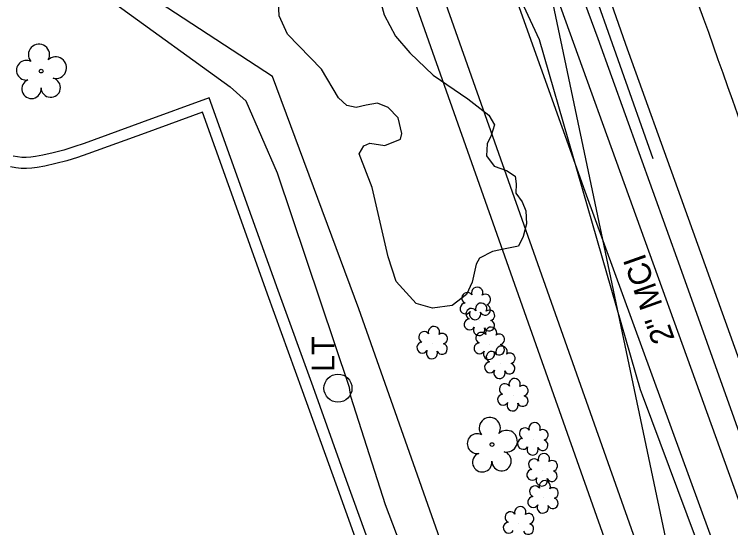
# Model space of a CAD drawing. Extents: x 1614611 to 1617571, y 898867 to 905462.
# Drawn here: x 1616108.4 to 1616234, y 903837.4 to 903927.4 of the extents above; entities that cross this region are included whole.
import ezdxf

# ---------------------------------------------------------------- set-up
doc = ezdxf.new("R2010")
doc.units = 0
for name, color, linetype in [('Exist Boundary Watershed Impervious C 09', 7, 'Continuous'), ('Exist Boundary Watershed Residential C 05', 7, 'Continuous'), ('Exist Other Culture Fence Line', 7, 'Continuous'), ('Exist Utilities Gas UG Line SUE LOS B', 7, 'Continuous'), ('Exist Utilities Other Pole CELL', 7, 'Continuous'), ('Exist Utilities Other Pole Text', 7, 'Continuous'), ('Exist Utilities Telephone UG Cable SUE LOS B', 7, 'Continuous'), ('Exist Utilities Telephone UG FO SUE LOS B', 7, 'Continuous'), ('Exist Utilities Telephone UG FO SUE LOS C', 7, 'Continuous'), ('Exist Utilities Telephone UG FO SUE LOS C Text', 7, 'Continuous'), ('Exist Vegetation Hedge Row', 7, 'Continuous'), ('Exist Vegetation Shrub CELL', 7, 'Continuous'), ('Exist Vegetation Tree CELL', 7, 'Continuous'), ('Prop Drainage Structure Catch Basin Grate 840 03E Label', 7, 'Continuous'), ('Prop Earthen Structure Cut Ditch Special Back of Curb Detail CELL', 7, 'Continuous'), ('Prop Earthen Structure Head Ditch Label', 7, 'Continuous'), ('Raster_Level_2', 7, 'Continuous'), ('Scratch_Level_1', 7, 'Continuous'), ('Scratch_Level_9', 7, 'Continuous')]:
    doc.layers.add(name, color=color, linetype=linetype)

msp = doc.modelspace()

# ---------------------------------------------------------------- linework, layer by layer
at = {"layer": 'Exist Boundary Watershed Impervious C 09'}
msp.add_lwpolyline([(1616220.38, 903902.1), (1616208.82, 903934.88), (1616198.96, 903962.91), (1616191.16, 903985.11), (1616188.04, 903993.96), (1616187.51, 903995.51), (1616186.9, 903997.04), (1616186.23, 903998.53), (1616185.48, 903999.99), (1616184.66, 904001.41), (1616184.11, 904002.3), (1616183.05, 904004.02), (1616181.92, 904005.69), (1616180.72, 904007.32), (1616179.46, 904008.9), (1616178.14, 904010.43), (1616178.13, 904010.44)], dxfattribs=at)
at = {"layer": 'Exist Boundary Watershed Residential C 05'}
msp.add_lwpolyline([(1616172.04, 903830.68), (1616166.62, 903845.72), (1616160.76, 903862.09), (1616154.64, 903879.03), (1616150.03, 903891.85), (1616142.51, 903912.79), (1616130.65, 903908.42), (1616120.62, 903904.79), (1616118.82, 903904.16), (1616117.02, 903903.62), (1616115.19, 903903.14), (1616113.35, 903902.74), (1616112.06, 903902.5), (1616111.24, 903902.38), (1616110.46, 903902.33), (1616109.68, 903902.34), (1616108.91, 903902.42), (1616108.15, 903902.57)], dxfattribs=at)
at = {"layer": 'Exist Other Culture Fence Line'}
msp.add_lwpolyline([(1616211.35, 903767.58), (1616195.22, 903813.36), (1616186.56, 903825.42), (1616168.75, 903875.81), (1616153.63, 903916.5), (1616129.58, 903932.3), (1616098.05, 903952.43), (1616082.04, 903962.19), (1616045.01, 903949.52), (1616000.86, 903933.41), (1615934.86, 903910.4), (1615905.89, 903899.71)], dxfattribs=at)
at = {"layer": 'Exist Utilities Gas UG Line SUE LOS B'}
msp.add_lwpolyline([(1616574.94, 902856.71), (1616560.06, 902902.39), (1616552.18, 902925.27), (1616536.08, 902973.65), (1616521.52, 903015.88), (1616492.41, 903100.65), (1616481.17, 903130.4), (1616470.48, 903162.66), (1616450.18, 903220.6), (1616431.22, 903276.51), (1616418.49, 903313.39), (1616364.61, 903464.71), (1616350.51, 903509.73), (1616310.55, 903618.21), (1616275.13, 903713.81), (1616252.85, 903771.73), (1616229.48, 903831.39), (1616218.51, 903860.65), (1616218.15, 903861.58), (1616200.49, 903922.94), (1616158.51, 904013.15), (1616156.79, 904018.63), (1616125.02, 904117.19), (1616112.76, 904150.51)], dxfattribs=at)
at = {"layer": 'Exist Utilities Other Pole CELL'}
msp.add_circle((1616165.12, 903861.88), 2.46, dxfattribs=at)
at = {"layer": 'Exist Utilities Telephone UG Cable SUE LOS B'}
msp.add_lwpolyline([(1616264.73, 903785.56), (1616225.23, 903895.34), (1616215.6, 903922.1), (1616202.44, 903959.77), (1616193.59, 903987.06), (1616171.78, 904048.65), (1616147.44, 904117.95), (1616126.43, 904148.49), (1616103.05, 904238.24), (1616092.8, 904266.31), (1616073.76, 904321.1), (1616067.14, 904333.96), (1616066.19, 904334.49), (1616064.27, 904334.96), (1616057.18, 904332.89), (1616048.96, 904331.57)], dxfattribs=at)
at = {"layer": 'Exist Utilities Telephone UG FO SUE LOS B'}
msp.add_lwpolyline([(1616231.95, 903831.99), (1616208.49, 903896.38), (1616196.66, 903929.39), (1616185.98, 903956.69), (1616178.38, 903970.82), (1616170.63, 903982.39), (1616159.03, 903993.51), (1616152.27, 904000.63), (1616146.16, 904003.93), (1616135.11, 904008.46), (1616113.93, 904008.67), (1616072.1, 904003.93), (1616027.82, 904003.5), (1615985.23, 904002.2), (1615950.55, 904003.04), (1615906.43, 904005.88), (1615898.01, 904002.34)], dxfattribs=at)
at = {"layer": 'Exist Utilities Telephone UG FO SUE LOS C'}
msp.add_lwpolyline([(1616279.08, 903721.31), (1616179.5, 903997.15), (1616170.18, 904002.27)], dxfattribs=at)
at = {"layer": 'Exist Vegetation Hedge Row'}
for points in [[(1616172.23, 903931.02), (1616173.21, 903927.3), (1616175.22, 903923.56), (1616177.74, 903920.65), (1616181.81, 903916.73), (1616187.91, 903912.61), (1616191.57, 903909.72), (1616192.58, 903908.06), (1616191.97, 903906.19), (1616191.26, 903904.72), (1616191.19, 903902.61), (1616192.51, 903900.8), (1616194.66, 903900.03), (1616196.17, 903899.02), (1616196.34, 903897.7), (1616196.32, 903896.05), (1616197.4, 903894.56), (1616198.07, 903892.95), (1616198.2, 903890.7), (1616197.62, 903888.47), (1616196.77, 903886.75), (1616194.75, 903886.38), (1616192.22, 903885.82), (1616189.91, 903884.65), (1616189.34, 903883.59), (1616188.66, 903880.49), (1616187.64, 903878.32), (1616185.16, 903876.37), (1616181.69, 903875.89), (1616178.86, 903876.75), (1616175.33, 903880.56), (1616173.94, 903884.89), (1616171.12, 903897.04), (1616168.83, 903902.93), (1616169.64, 903904.34), (1616170.71, 903904.83), (1616173.36, 903904.42), (1616176.09, 903905.55), (1616176.32, 903906.53), (1616175.65, 903909.29), (1616173.91, 903911.08), (1616172.08, 903911.81), (1616170.06, 903911.5), (1616168.29, 903911.1), (1616166.7, 903911.44), (1616165.23, 903912.75)], [(1616165.23, 903912.75), (1616162.21, 903917.77), (1616156.28, 903923.95), (1616154.82, 903927.14), (1616154.62, 903930.77)]]:
    msp.add_lwpolyline(points, dxfattribs=at)
at = {"layer": 'Exist Vegetation Shrub CELL'}
for p, q in [((1616189.3, 903876.55), (1616189.3, 903876.55)), ((1616190.01, 903873.77), (1616190.01, 903873.77)), ((1616181.72, 903869.69), (1616181.72, 903869.69)), ((1616191.74, 903869.57), (1616191.74, 903869.57)), ((1616193.58, 903866.24), (1616193.58, 903866.24)), ((1616195.87, 903860.56), (1616195.87, 903860.56)), ((1616199.37, 903852.83), (1616199.37, 903852.83)), ((1616201, 903847.4), (1616201, 903847.4)), ((1616201.17, 903842.64), (1616201.17, 903842.64)), ((1616196.86, 903838.12), (1616196.86, 903838.12))]:
    msp.add_line(p, q, dxfattribs=at)
for centre, radius, start, end in [((1616189.53, 903878.59), 0.99, 334.8391, 200.4717), ((1616187.81, 903877.68), 0.968, 35.8908, 245.4216), ((1616190.97, 903877.42), 0.929, 284.4567, 126.0861), ((1616187.5, 903875.84), 0.955, 95.1099, 327.9534), ((1616188.53, 903874.89), 0.968, 35.8908, 245.4216), ((1616190.24, 903875.81), 0.99, 334.8391, 200.4717), ((1616190.93, 903875.62), 0.937, 204.9913, 73.4601), ((1616189.17, 903874.86), 0.984, 151.2797, 21.387), ((1616191.68, 903874.64), 0.929, 284.4567, 126.0861), ((1616188.21, 903873.06), 0.955, 95.1099, 327.9534), ((1616191.65, 903872.84), 0.937, 204.9913, 73.4601), ((1616181.95, 903871.73), 0.99, 334.8391, 200.4717), ((1616189.88, 903872.08), 0.984, 151.2797, 21.387), ((1616191.97, 903871.61), 0.99, 334.8391, 200.4717), ((1616180.24, 903870.82), 0.968, 35.8908, 245.4216), ((1616183.4, 903870.56), 0.929, 284.4567, 126.0861), ((1616190.26, 903870.7), 0.968, 35.8908, 245.4216), ((1616193.41, 903870.44), 0.929, 284.4567, 126.0861), ((1616179.92, 903868.99), 0.955, 95.1099, 327.9534), ((1616183.36, 903868.76), 0.937, 204.9913, 73.4601), ((1616189.94, 903868.87), 0.955, 95.1099, 327.9534), ((1616193.38, 903868.64), 0.937, 204.9913, 73.4601), ((1616181.6, 903868.01), 0.984, 151.2797, 21.387), ((1616191.61, 903867.89), 0.984, 151.2797, 21.387), ((1616192.1, 903867.36), 0.968, 35.8908, 245.4216), ((1616193.81, 903868.28), 0.99, 334.8391, 200.4717), ((1616195.25, 903867.11), 0.929, 284.4567, 126.0861), ((1616191.78, 903865.53), 0.955, 95.1099, 327.9534), ((1616195.22, 903865.31), 0.937, 204.9913, 73.4601), ((1616193.45, 903864.55), 0.984, 151.2797, 21.387), ((1616196.1, 903862.6), 0.99, 334.8391, 200.4717), ((1616194.39, 903861.69), 0.968, 35.8908, 245.4216), ((1616197.54, 903861.43), 0.929, 284.4567, 126.0861), ((1616194.07, 903859.86), 0.955, 95.1099, 327.9534), ((1616197.51, 903859.63), 0.937, 204.9913, 73.4601), ((1616195.74, 903858.88), 0.984, 151.2797, 21.387), ((1616199.6, 903854.87), 0.99, 334.8391, 200.4717), ((1616197.89, 903853.95), 0.968, 35.8908, 245.4216), ((1616201.04, 903853.69), 0.929, 284.4567, 126.0861), ((1616197.57, 903852.12), 0.955, 95.1099, 327.9534), ((1616201.01, 903851.9), 0.937, 204.9913, 73.4601), ((1616199.24, 903851.14), 0.984, 151.2797, 21.387), ((1616199.51, 903848.53), 0.968, 35.8908, 245.4216), ((1616201.23, 903849.44), 0.99, 334.8391, 200.4717), ((1616202.67, 903848.27), 0.929, 284.4567, 126.0861), ((1616199.2, 903846.69), 0.955, 95.1099, 327.9534), ((1616202.63, 903846.47), 0.937, 204.9913, 73.4601), ((1616200.87, 903845.71), 0.984, 151.2797, 21.387), ((1616201.39, 903844.68), 0.99, 334.8391, 200.4717), ((1616199.68, 903843.77), 0.968, 35.8908, 245.4216), ((1616202.84, 903843.51), 0.929, 284.4567, 126.0861), ((1616199.37, 903841.93), 0.955, 95.1099, 327.9534), ((1616202.8, 903841.71), 0.937, 204.9913, 73.4601), ((1616197.09, 903840.16), 0.99, 334.8391, 200.4717), ((1616201.04, 903840.96), 0.984, 151.2797, 21.387), ((1616195.38, 903839.25), 0.968, 35.8908, 245.4216), ((1616198.53, 903838.99), 0.929, 284.4567, 126.0861), ((1616195.06, 903837.42), 0.955, 95.1099, 327.9534), ((1616198.5, 903837.19), 0.937, 204.9913, 73.4601)]:
    msp.add_arc(centre, radius, start, end, dxfattribs=at)
at = {"layer": 'Exist Vegetation Tree CELL'}
for p, q in [((1616113.07, 903917.46), (1616113.07, 903917.46)), ((1616192.13, 903852), (1616192.13, 903852))]:
    msp.add_line(p, q, dxfattribs=at)
for centre in [(1616113.07, 903917.46), (1616192.13, 903852)]:
    msp.add_circle(centre, 0.326, dxfattribs=at)
for centre, radius, start, end in [((1616112.69, 903920.33), 1.86, 330.1651, 219.7134), ((1616115.62, 903918.05), 1.9, 257.1011, 134.1999), ((1616110.47, 903917.61), 1.73, 62.6636, 279.3457), ((1616111.37, 903914.34), 1.69, 111.5671, 6.231), ((1616114.75, 903914.56), 1.7, 181.2822, 74.56), ((1616191.74, 903854.88), 1.86, 330.1651, 219.7134), ((1616194.68, 903852.59), 1.9, 257.1011, 134.1999), ((1616189.52, 903852.16), 1.73, 62.6636, 279.3457), ((1616193.8, 903849.1), 1.7, 181.2822, 74.56), ((1616190.42, 903848.88), 1.69, 111.5671, 6.231)]:
    msp.add_arc(centre, radius, start, end, dxfattribs=at)
at = {"layer": 'Prop Drainage Structure Catch Basin Grate 840 03E Label'}
for points in [[(1615923.93, 903899.6), (1615932.83, 903902.93), (1615946.29, 903906.03), (1615958.51, 903911.73), (1616004.36, 903928.24), (1616037.61, 903939.19), (1616040.41, 903939.94), (1616059.29, 903947.07), (1616082.31, 903953.27), (1616090.33, 903952.53), (1616098.78, 903948.15), (1616126.18, 903929.2), (1616146.2, 903914.72), (1616149.01, 903912.2)], [(1616216.11, 903754.65), (1616209.18, 903753.77), (1616207.59, 903756.18), (1616201.31, 903766.89), (1616189.22, 903799.82), (1616173.47, 903841.46), (1616167.39, 903860.41), (1616167.16, 903861.99), (1616154.51, 903899.58), (1616149.01, 903912.2)]]:
    msp.add_lwpolyline(points, dxfattribs=at)
at = {"layer": 'Prop Earthen Structure Cut Ditch Special Back of Curb Detail CELL'}
msp.add_lwpolyline([(1616323.1, 903521.01), (1616157.44, 903989.53)], dxfattribs=at)
at = {"layer": 'Prop Earthen Structure Head Ditch Label'}
msp.add_line((1615887.44, 905426.15), (1616864.55, 900788.06), dxfattribs=at)
msp.add_lwpolyline([(1616327.81, 903522.67), (1616162.16, 903991.19)], dxfattribs=at)
msp.add_arc((1612992.37, 902768.76), 3467.75, 19.23333, 21.86667, dxfattribs=at)
at = {"layer": 'Raster_Level_2'}
msp.add_arc((1612992.36, 902768.79), 3437.75, 19.17682, 21.86667, dxfattribs=at)
at = {"layer": 'Scratch_Level_1'}
msp.add_lwpolyline([(1616170.2, 903830.02), (1616164.78, 903845.06), (1616158.91, 903861.43), (1616152.79, 903878.37), (1616148.19, 903891.18), (1616141.34, 903910.27), (1616131.32, 903906.58), (1616121.28, 903902.95), (1616119.43, 903902.3), (1616117.55, 903901.73), (1616115.65, 903901.24), (1616113.73, 903900.82), (1616112.38, 903900.57), (1616111.45, 903900.43), (1616110.51, 903900.37), (1616109.56, 903900.39), (1616108.63, 903900.49), (1616107.7, 903900.66)], dxfattribs=at)
at = {"layer": 'Scratch_Level_9'}
msp.add_lwpolyline([(1616182.37, 904002.15), (1616180.78, 904001.18), (1616182.71, 903996.46), (1616196.01, 903962.82), (1616210.69, 903923.18), (1616225.09, 903883.2), (1616239.3, 903843.39), (1616253.05, 903803.36), (1616266.79, 903762.41), (1616281.33, 903720.95)], dxfattribs=at)

# ---------------------------------------------------------------- texts
at = {"layer": 'Exist Utilities Other Pole Text'}
msp.add_text('LT', height=4, rotation=90, dxfattribs=at).set_placement((1616164.51, 903864.72))
at = {"layer": 'Exist Utilities Telephone UG FO SUE LOS C Text'}
msp.add_text('2" MCI', height=4, rotation=109.5728, dxfattribs=at).set_placement((1616224.21, 903870.52))

doc.saveas('drawing.dxf')
